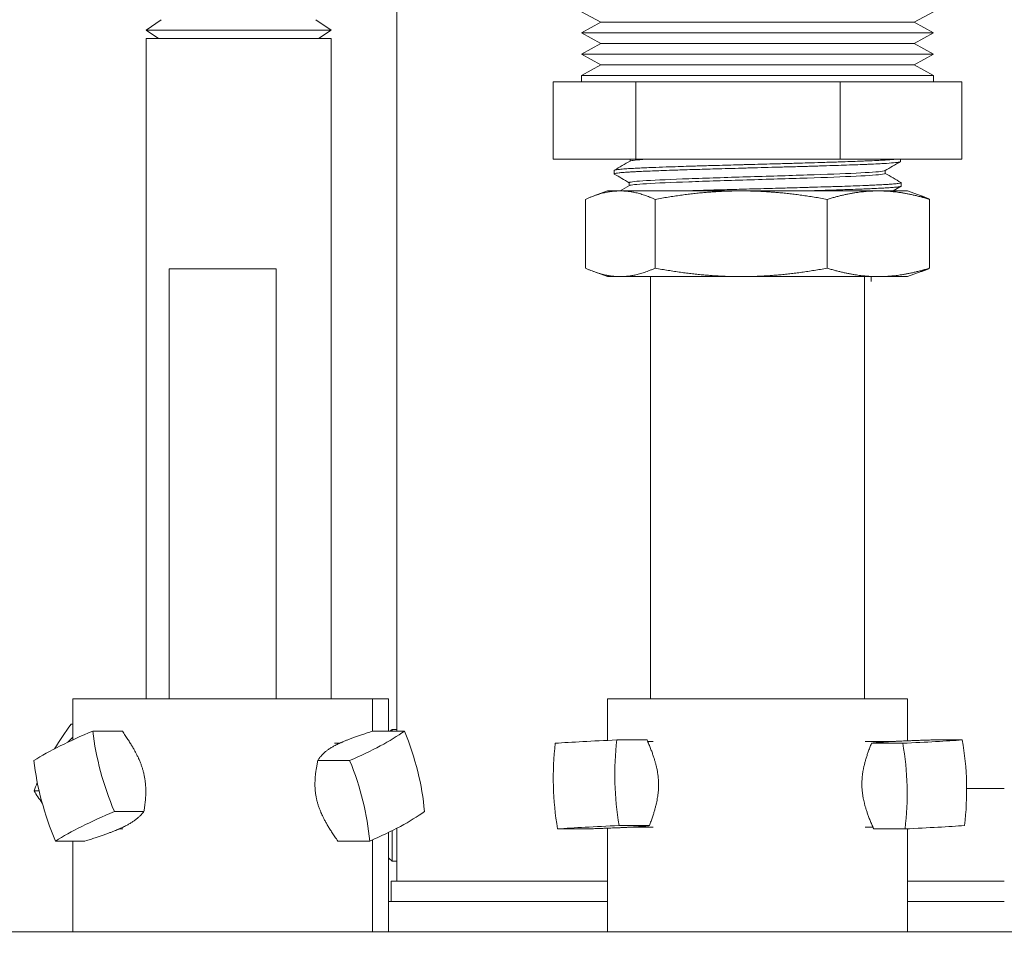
# Model space of a CAD drawing. Header units: inches. Extents: x 1 to 669, y 0 to 417.
# Tile 262 of 317: x 330.21 to 333.08, y 272.82 to 275.57. Entities that reach past the tile are written whole.
import ezdxf

# ---------------------------------------------------------------- set-up
doc = ezdxf.new("R2010")
doc.units = ezdxf.units.IN
doc.header["$LTSCALE"] = 12
doc.header["$MEASUREMENT"] = 0
doc.layers.add('D', color=2, linetype='CONTINUOUS')
doc.layers.add('X', color=1, linetype='CONTINUOUS')
doc.styles.get("Standard").update_dxf_attribs({"font": 'SIMPLEX.SHX', "width": 0.875})
doc.dimstyles.new('STANDARD$0', dxfattribs={"dimscale": 32, "dimtxt": 0.09375, "dimasz": 0.0625, "dimexe": 0.03125, "dimexo": 0.03125, "dimgap": 0.03125, "dimtad": 1, "dimtih": 1, "dimtoh": 1, "dimdec": 4, "dimzin": 12, "dimdsep": 46, "dimlunit": 5, "dimtxsty": 'Standard', "dimcen": -0.03125, "dimclrd": 256, "dimclre": 256, "dimclrt": 256, "dimadec": 0, "dimazin": 0, "dimtfac": 0.875, "dimtdec": 4, "dimtofl": 0, "dimtmove": 0, "dimatfit": 3, "dimfxl": 0, "dimtolj": 1, "dimtzin": 12, "dimlwd": 13, "dimlwe": 13, "dimarcsym": 0})

# ---------------------------------------------------------------- blocks, each defined once
blk = doc.blocks.new('*D70')
at = {"layer": 'D', "lineweight": 13}
for p, q in [((326.4905, 290.2836), (424.5308, 290.2836)), ((423.5308, 288.2836), (423.5308, 251.8455)), ((423.5308, 170.7758), (423.5308, 243.7205)), ((367.385, 168.7758), (424.5308, 168.7758))]:
    blk.add_line(p, q, dxfattribs=at)
at = {"layer": 'D'}
for points in [[(423.1975, 288.2836), (423.8642, 288.2836), (423.5308, 290.2836)], [(423.1975, 170.7758), (423.8642, 170.7758), (423.5308, 168.7758)]]:
    blk.add_solid(points, dxfattribs=at)
at = {"layer": 'D', "insert": (423.5308, 247.783), "char_height": 3, "attachment_point": 5}
blk.add_mtext('\\A1;121{\\H0.875x;\\S1/2;}{}{\\C2;%%p1}', dxfattribs=at)

msp = doc.modelspace()

# ---------------------------------------------------------------- linework, layer by layer
at = {"layer": 'X', "lineweight": 0}
for p, q in [((331.30745, 273.49041), (331.30745, 276.46326)), ((331.90253, 275.55826), (331.84555, 275.58933)), ((332.81657, 275.55826), (332.87355, 275.58933)), ((330.61906, 275.56593), (330.57506, 275.53573)), ((331.07106, 275.56593), (331.11506, 275.53573)), ((331.90253, 275.55826), (331.84555, 275.52719)), ((331.90253, 275.55826), (332.30982, 275.55826)), ((332.30982, 275.55826), (332.81657, 275.55826)), ((332.81657, 275.55826), (332.87355, 275.52719)), ((330.97282, 275.53573), (330.57506, 275.53573)), ((330.61165, 275.51061), (330.57506, 275.53573)), ((331.11506, 275.53573), (330.97282, 275.53573)), ((331.07847, 275.51061), (331.11506, 275.53573)), ((331.84555, 275.52719), (332.30362, 275.52719)), ((331.90253, 275.49613), (331.84555, 275.52719)), ((332.30362, 275.52719), (332.87355, 275.52719)), ((332.81657, 275.49613), (332.87355, 275.52719)), ((331.11506, 275.51061), (330.57506, 275.51061)), ((330.57506, 273.58506), (330.57506, 275.51061)), ((331.11506, 273.58506), (331.11506, 275.51061)), ((331.90253, 275.49613), (331.84555, 275.46506)), ((331.90253, 275.49613), (332.30982, 275.49613)), ((332.30982, 275.49613), (332.81657, 275.49613)), ((332.81657, 275.49613), (332.87355, 275.46506)), ((331.84555, 275.46506), (332.30362, 275.46506)), ((331.90253, 275.434), (331.84555, 275.46506)), ((332.30362, 275.46506), (332.87355, 275.46506)), ((332.81657, 275.434), (332.87355, 275.46506)), ((331.90253, 275.434), (331.84555, 275.40293)), ((331.90253, 275.434), (332.30982, 275.434)), ((332.30982, 275.434), (332.81657, 275.434)), ((332.81657, 275.434), (332.87355, 275.40293)), ((331.84555, 275.40293), (332.87355, 275.40293)), ((331.84555, 275.40293), (331.84555, 275.38446)), ((332.87355, 275.40293), (332.87355, 275.38446)), ((331.76311, 275.38446), (332.00479, 275.38446)), ((331.76311, 275.38446), (331.76311, 275.15946)), ((332.00479, 275.38446), (332.60123, 275.38446)), ((332.00479, 275.38446), (332.00479, 275.15946)), ((332.60123, 275.38446), (332.95599, 275.38446)), ((332.60123, 275.38446), (332.60123, 275.15946)), ((332.95599, 275.38446), (332.95599, 275.15946)), ((332.00479, 275.15946), (331.76311, 275.15946)), ((331.98781, 275.15335), (331.98781, 275.15946)), ((332.60123, 275.15946), (332.00479, 275.15946)), ((332.95599, 275.15946), (332.60123, 275.15946)), ((332.77665, 275.15946), (332.77689, 275.15198)), ((331.94141, 275.12627), (331.9411, 275.11624)), ((332.73235, 275.11733), (332.73235, 275.12595)), ((331.98559, 275.08192), (331.98559, 275.09055)), ((332.7788, 275.09052), (332.77911, 275.08055)), ((331.92205, 275.06646), (331.88156, 275.05172)), ((331.92205, 275.06646), (331.95911, 275.06646)), ((331.95884, 275.06646), (331.98609, 275.08221)), ((331.95911, 275.06646), (332.31195, 275.06646)), ((332.31195, 275.06646), (332.71238, 275.06646)), ((332.71238, 275.06646), (332.79705, 275.06646)), ((332.77863, 275.07999), (332.75522, 275.06646)), ((332.79705, 275.06646), (332.83754, 275.05172)), ((331.85737, 275.04183), (331.85737, 274.84109)), ((332.06086, 275.04183), (332.06086, 274.84109)), ((332.56304, 275.04183), (332.56304, 274.84109)), ((332.86173, 275.04183), (332.86173, 274.84109)), ((330.91122, 274.83876), (330.64261, 274.83876)), ((330.64261, 274.83876), (330.64261, 273.58506)), ((330.95511, 274.83876), (330.91122, 274.83876)), ((330.95511, 274.83876), (330.95511, 273.58506)), ((331.92205, 274.81646), (331.88156, 274.8312)), ((332.79705, 274.81646), (332.83754, 274.8312)), ((331.92205, 274.81646), (331.95911, 274.81646)), ((331.95911, 274.81646), (332.31195, 274.81646)), ((332.04705, 274.81646), (332.04705, 273.58506)), ((332.31195, 274.81646), (332.71238, 274.81646)), ((332.67205, 274.81646), (332.67205, 273.58506)), ((332.69141, 274.81646), (332.69141, 274.80224)), ((332.71238, 274.81646), (332.79705, 274.81646)), ((330.49742, 273.58506), (330.36136, 273.58506)), ((330.36136, 273.58506), (330.36136, 273.46495)), ((331.23636, 273.58506), (330.49742, 273.58506)), ((331.23636, 273.58506), (331.23636, 273.49041)), ((331.28256, 273.58506), (331.23636, 273.58506)), ((331.28256, 273.49041), (331.28256, 273.58506)), ((332.79705, 273.58506), (331.92205, 273.58506)), ((331.92205, 273.46354), (331.92205, 273.58506)), ((332.79705, 273.46225), (332.79705, 273.58506)), ((330.35689, 273.51079), (330.36136, 273.51079)), ((330.41975, 273.49041), (330.50607, 273.49041)), ((331.32921, 273.49041), (331.2363, 273.49041)), ((331.29316, 273.49526), (331.29316, 273.49041)), ((331.30745, 273.49526), (331.29316, 273.49526)), ((331.1253, 273.45508), (331.13992, 273.45508)), ((331.9491, 273.46478), (332.03723, 273.46478)), ((332.05551, 273.46006), (332.03929, 273.46006)), ((332.67414, 273.46006), (332.74952, 273.46006)), ((332.78346, 273.45515), (332.69227, 273.45515)), ((332.95707, 273.46478), (332.86588, 273.46478)), ((331.16941, 273.40453), (331.0765, 273.40453)), ((330.24837, 273.31588), (330.26318, 273.31588)), ((333.07995, 273.32287), (332.97005, 273.32287)), ((330.48267, 273.25563), (330.56899, 273.25563)), ((330.50758, 273.20508), (330.49621, 273.20508)), ((331.28256, 272.90506), (331.28256, 273.19489)), ((331.29316, 273.20015), (331.29316, 273.12581)), ((331.30745, 273.05326), (331.30745, 273.20747)), ((331.77638, 273.20534), (331.86451, 273.20534)), ((331.92205, 272.90506), (331.92205, 273.2074)), ((331.95602, 273.21496), (332.04415, 273.21496)), ((332.05551, 273.21006), (331.98278, 273.21006)), ((332.67414, 273.21006), (332.69684, 273.21006)), ((332.79015, 273.20534), (332.69896, 273.20534)), ((332.79705, 272.90506), (332.79705, 273.20565)), ((330.31067, 273.16974), (330.39699, 273.16974)), ((330.36136, 273.16974), (330.36136, 272.90506)), ((331.22787, 273.16974), (331.13496, 273.16974)), ((331.23636, 273.17346), (331.23636, 272.90506)), ((331.29316, 273.12581), (331.29316, 273.11126)), ((331.30745, 273.11126), (331.29316, 273.11126)), ((331.54045, 273.05326), (331.29045, 273.05326)), ((331.29045, 272.99326), (331.29045, 273.05326)), ((331.54045, 273.05326), (331.92205, 273.05326)), ((332.79705, 273.05326), (333.07995, 273.05326)), ((331.92205, 272.99326), (331.28256, 272.99326)), ((333.07995, 272.99326), (332.79705, 272.99326)), ((340.45495, 272.90506), (326.57995, 272.90506))]:
    msp.add_line(p, q, dxfattribs=at)
for start, end in [(130.89545, 132.53722), (225.85916, 229.10455)]:
    msp.add_arc((331.45945, 273.30326), 0.254, start, end, dxfattribs=at)
at = {"layer": 'X', "lineweight": 0, "extrusion": (1.04735e-15, -4.84521e-17, -1)}
msp.add_ellipse((330.73097, 273.41334), major_axis=(0.45976, 0.39673), ratio=0.5619584, start_param=-2.0939466, end_param=-1.940715, dxfattribs=at)
at = {"layer": 'X', "lineweight": 0}
for centre, major_axis, ratio, start_param, end_param in [((330.73823, 273.44747), (-0.58657, -0.1572), 0.233835, -1.0606942, -0.6460507), ((330.92308, 273.37302), (-0.28749, 0.53491), 0.6880216, -2.1323021, -1.7176586), ((330.74388, 273.43251), (-0.52554, -0.30428), 0.4340734, -1.0333, -0.9951851), ((332.1859, 273.33025), (0.03248, -0.6064), 0.6944214, -1.8152987, -1.4006551), ((332.27226, 273.45996), (-0.60704, -0.01681), 0.0267478, -1.0101571, -0.5955136), ((332.53309, 273.33987), (-0.03361, 0.60634), 0.7185384, -1.8179234, -1.4032798), ((330.68369, 273.28714), (0.27129, -0.5433), 0.6392189, -2.0870769, -1.6724333), ((330.8724, 273.21269), (0.58928, 0.14672), 0.2516876, -0.9873315, -0.5726879), ((332.44963, 273.21015), (0.60705, 0.01625), 0.0276768, -0.9760236, -0.5613801)]:
    msp.add_ellipse(centre, major_axis=major_axis, ratio=ratio, start_param=start_param, end_param=end_param, dxfattribs=at)
at = {"layer": 'X', "lineweight": 0, "extrusion": (1.04092e-15, 2.48986e-18, -1)}
msp.add_ellipse((330.8557, 273.37302), major_axis=(-0.27129, 0.5433), ratio=0.6392189, start_param=-1.4691593, end_param=-1.0545158, dxfattribs=at)
at = {"layer": 'X', "lineweight": 0, "extrusion": (1.09261e-15, -1.83339e-16, -1)}
msp.add_ellipse((330.81394, 273.44747), major_axis=(-0.58928, -0.14672), ratio=0.2516876, start_param=-2.5689047, end_param=-2.1542612, dxfattribs=at)
at = {"layer": 'X', "lineweight": 0, "extrusion": (1.08393e-15, 1.62193e-18, -1)}
msp.add_ellipse((332.36553, 273.33987), major_axis=(-0.03248, 0.6064), ratio=0.6944214, start_param=-1.7409375, end_param=-1.326294, dxfattribs=at)
at = {"layer": 'X', "lineweight": 0, "extrusion": (9.62613e-16, 9.77096e-16, -1)}
msp.add_ellipse((332.44295, 273.45996), major_axis=(-0.60705, -0.01625), ratio=0.0276768, start_param=-2.5802126, end_param=-2.165569, dxfattribs=at)
at = {"layer": 'X', "lineweight": 0, "extrusion": (1.04755e-15, -3.59556e-19, -1)}
msp.add_ellipse((332.35949, 273.33025), major_axis=(0.03361, -0.60634), ratio=0.7185384, start_param=-1.7383128, end_param=-1.3236693, dxfattribs=at)
at = {"layer": 'X', "lineweight": 0, "extrusion": (9.63872e-16, -2.45746e-17, -1)}
msp.add_ellipse((330.76327, 273.28714), major_axis=(0.28749, -0.53491), ratio=0.6880216, start_param=-1.4239341, end_param=-1.0092905, dxfattribs=at)
at = {"layer": 'X', "lineweight": 0, "extrusion": (1.03861e-15, -1.68404e-17, -1)}
msp.add_ellipse((330.73097, 273.41334), major_axis=(0.45976, 0.39673), ratio=0.5619584, start_param=-2.3553586, end_param=-2.3026537, dxfattribs=at)
at = {"layer": 'X', "lineweight": 0, "extrusion": (1.06185e-15, 4.17811e-17, -1)}
msp.add_ellipse((330.74426, 273.2376), major_axis=(-0.53057, 0.29541), ratio=0.4513955, start_param=-0.7755679, end_param=-0.6822182, dxfattribs=at)
at = {"layer": 'X', "lineweight": 0, "extrusion": (1.01696e-15, 1.85699e-17, -1)}
msp.add_ellipse((330.80115, 273.21269), major_axis=(0.58657, 0.1572), ratio=0.233835, start_param=-2.495542, end_param=-2.0808985, dxfattribs=at)
at = {"layer": 'X', "lineweight": 0, "extrusion": (9.96044e-16, -2.50167e-16, -1)}
msp.add_ellipse((332.27918, 273.21015), major_axis=(0.60704, 0.01681), ratio=0.0267478, start_param=-2.5460791, end_param=-2.1314355, dxfattribs=at)
at = {"layer": 'X', "lineweight": 0}
for points, knots in [([(331.94141, 275.12627), (331.94142, 275.12643), (331.94154, 275.12658), (331.94208, 275.12693), (331.94258, 275.12713), (331.94559, 275.12798), (331.95011, 275.12864), (331.96148, 275.12979), (331.96724, 275.13028), (331.9799, 275.13118), (331.98653, 275.13161), (331.99924, 275.13232), (332.00498, 275.13261), (332.02376, 275.13352), (332.03799, 275.13413), (332.06601, 275.13525), (332.07924, 275.13575), (332.10449, 275.13666), (332.11621, 275.13706), (332.13351, 275.13763), (332.13874, 275.1378), (332.1536, 275.13826), (332.1634, 275.13856), (332.18742, 275.13928), (332.20182, 275.13969), (332.22728, 275.14043), (332.23819, 275.14074), (332.2705, 275.14167), (332.29219, 275.14229), (332.31411, 275.14289)], [-6.6876532, -6.6876532, -6.6876532, -6.6876532, -6.64397, -6.64397, -6.5885189, -6.5885189, -6.3995064, -6.3995064, -6.2658954, -6.2658954, -6.1503187, -6.1503187, -6.0661211, -6.0661211, -5.8912912, -5.8912912, -5.7528423, -5.7528423, -5.6416996, -5.6416996, -5.5945698, -5.5945698, -5.5094537, -5.5094537, -5.3901245, -5.3901245, -5.3029018, -5.3029018, -5.1348224, -5.1348224, -5.1348224, -5.1348224]), ([(332.04541, 275.15946), (332.04165, 275.15924), (332.03806, 275.15903), (332.00725, 275.15709), (331.9913, 275.15537), (331.98832, 275.15364)], [0.8037678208, 0.8037678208, 0.8037678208, 0.8037678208, 0.8046875, 0.8046875, 0.8120616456, 0.8120616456, 0.8120616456, 0.8120616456]), ([(332.77689, 275.15198), (332.77689, 275.15184), (332.77679, 275.15169), (332.77603, 275.15113), (332.77467, 275.15071), (332.77128, 275.15006), (332.76979, 275.14983), (332.76634, 275.14937), (332.76438, 275.14915), (332.7556, 275.14825), (332.74686, 275.14759), (332.73057, 275.14656), (332.72454, 275.14621), (332.70994, 275.14542), (332.70112, 275.14498), (332.68745, 275.14436), (332.6832, 275.14417), (332.6769, 275.14391), (332.67495, 275.14383), (332.66405, 275.14338), (332.65463, 275.14302), (332.63402, 275.14227), (332.62277, 275.14187), (332.60127, 275.14114), (332.59117, 275.1408), (332.56791, 275.14005), (332.55462, 275.13963), (332.53422, 275.139), (332.52739, 275.13879), (332.51553, 275.13844), (332.51053, 275.1383), (332.49577, 275.13788), (332.4859, 275.1376), (332.46154, 275.13692), (332.44694, 275.13652), (332.42191, 275.13583), (332.41158, 275.13555), (332.3874, 275.13488), (332.37353, 275.13449), (332.35011, 275.13384), (332.34057, 275.13358), (332.32537, 275.13316), (332.31972, 275.13301), (332.31408, 275.13286)], [-6.6549667, -6.6549667, -6.6549667, -6.6549667, -6.6143115, -6.6143115, -6.5002494, -6.5002494, -6.4354389, -6.4354389, -6.3716599, -6.3716599, -6.1810897, -6.1810897, -6.0837823, -6.0837823, -5.9637139, -5.9637139, -5.9118592, -5.9118592, -5.8891395, -5.8891395, -5.7859768, -5.7859768, -5.6740038, -5.6740038, -5.5805722, -5.5805722, -5.4649127, -5.4649127, -5.4078775, -5.4078775, -5.3669219, -5.3669219, -5.2877411, -5.2877411, -5.1735476, -5.1735476, -5.0940386, -5.0940386, -4.9883179, -4.9883179, -4.9155399, -4.9155399, -4.8722773, -4.8722773, -4.8722773, -4.8722773]), ([(332.31411, 275.14289), (332.31863, 275.14301), (332.32316, 275.14314), (332.33566, 275.14347), (332.34365, 275.14369), (332.36349, 275.14422), (332.37534, 275.14453), (332.39857, 275.14516), (332.40993, 275.14547), (332.43634, 275.14619), (332.45132, 275.14662), (332.47717, 275.14736), (332.48813, 275.14768), (332.50455, 275.14816), (332.51013, 275.14832), (332.52946, 275.14889), (332.54295, 275.14929), (332.57158, 275.15015), (332.58656, 275.15062), (332.62132, 275.15178), (332.64039, 275.15248), (332.6629, 275.15337), (332.66778, 275.15357), (332.67753, 275.15398), (332.68238, 275.15418), (332.69672, 275.1548), (332.70566, 275.15522), (332.71731, 275.15581), (332.72061, 275.15599), (332.72657, 275.15632), (332.72926, 275.15647), (332.74227, 275.15726), (332.75096, 275.1579), (332.76105, 275.15884), (332.76386, 275.15915), (332.76631, 275.15945), (332.76636, 275.15945), (332.76641, 275.15946)], [-1.5463011, -1.5463011, -1.5463011, -1.5463011, -1.5116326, -1.5116326, -1.4507129, -1.4507129, -1.3603681, -1.3603681, -1.2733019, -1.2733019, -1.156775, -1.156775, -1.0694206, -1.0694206, -1.0239185, -1.0239185, -0.9105058, -0.9105058, -0.7763871, -0.7763871, -0.5854902, -0.5854902, -0.5307942, -0.5307942, -0.4729957, -0.4729957, -0.354274, -0.354274, -0.3046452, -0.3046452, -0.2609449, -0.2609449, -0.0844887, -0.0844887, -0.0016252, -0.0016252, -0.000001, -0.000001, -0.000001, -0.000001]), ([(332.31408, 275.13286), (332.2879, 275.13215), (332.26204, 275.13145), (332.22641, 275.13045), (332.2161, 275.13015), (332.18583, 275.12925), (332.16637, 275.12865), (332.14282, 275.1279), (332.13797, 275.12775), (332.1256, 275.12735), (332.11819, 275.12711), (332.09946, 275.12648), (332.08842, 275.1261), (332.06933, 275.12541), (332.06111, 275.1251), (332.04364, 275.1244), (332.03456, 275.12401), (332.01931, 275.12331), (332.01295, 275.123), (332.00308, 275.1225), (331.99936, 275.1223), (331.99128, 275.12186), (331.98701, 275.12161), (331.97683, 275.12099), (331.9713, 275.12061), (331.96249, 275.11992), (331.959, 275.11961), (331.9522, 275.11891), (331.94914, 275.11852), (331.94498, 275.11782), (331.9436, 275.11752), (331.94204, 275.11702), (331.9416, 275.11682), (331.94103, 275.11637), (331.94101, 275.11613), (331.94137, 275.11582), (331.94145, 275.11577), (331.94154, 275.11572)], [-1.6035678, -1.6035678, -1.6035678, -1.6035678, -1.402829, -1.402829, -1.3195557, -1.3195557, -1.1548168, -1.1548168, -1.1114474, -1.1114474, -1.0427776, -1.0427776, -0.9339973, -0.9339973, -0.8460223, -0.8460223, -0.7385346, -0.7385346, -0.6536637, -0.6536637, -0.598871, -0.598871, -0.5289864, -0.5289864, -0.4210064, -0.4210064, -0.3332296, -0.3332296, -0.2247353, -0.2247353, -0.1407527, -0.1407527, -0.0861996, -0.0861996, -0.0156586, -0.0156586, -0.000001, -0.000001, -0.000001, -0.000001]), ([(332.73183, 275.12565), (332.73082, 275.12507), (332.72836, 275.12449), (332.7121, 275.12208), (332.68538, 275.12025), (332.60912, 275.1166), (332.55966, 275.11477), (332.44915, 275.11112), (332.3882, 275.10929), (332.2686, 275.10564), (332.21006, 275.10381), (332.10863, 275.10016), (332.06583, 275.09833), (332.00571, 275.09468), (331.98844, 275.09285), (331.98569, 275.09087), (331.98559, 275.09071), (331.98559, 275.09055)], [0.864695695, 0.864695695, 0.864695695, 0.864695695, 0.8671875, 0.8671875, 0.875, 0.875, 0.8828125, 0.8828125, 0.890625, 0.890625, 0.8984375, 0.8984375, 0.90625, 0.90625, 0.9140625, 0.9140625, 0.914735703, 0.914735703, 0.914735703, 0.914735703]), ([(332.73235, 275.11733), (332.73235, 275.11654), (332.72972, 275.11576), (332.7121, 275.11315), (332.68538, 275.11132), (332.60912, 275.10767), (332.55966, 275.10584), (332.44915, 275.10219), (332.3882, 275.10036), (332.2686, 275.09671), (332.21006, 275.09488), (332.10863, 275.09123), (332.06583, 275.0894), (332.00636, 275.08579), (331.98919, 275.084), (331.98609, 275.08221)], [0.863834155, 0.863834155, 0.863834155, 0.863834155, 0.8671875, 0.8671875, 0.875, 0.875, 0.8828125, 0.8828125, 0.890625, 0.890625, 0.8984375, 0.8984375, 0.90625, 0.90625, 0.913895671, 0.913895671, 0.913895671, 0.913895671]), ([(332.31387, 275.07146), (332.31843, 275.07158), (332.323, 275.07171), (332.35001, 275.07244), (332.37255, 275.07303), (332.40639, 275.07394), (332.41775, 275.07424), (332.44482, 275.07499), (332.46043, 275.07543), (332.48635, 275.07617), (332.49677, 275.07648), (332.51299, 275.07695), (332.51887, 275.07713), (332.53795, 275.07769), (332.55089, 275.07807), (332.5783, 275.0789), (332.59261, 275.07935), (332.61763, 275.08019), (332.62851, 275.08057), (332.65214, 275.08144), (332.66459, 275.08194), (332.68094, 275.08262), (332.68555, 275.08282), (332.70609, 275.08371), (332.72022, 275.0844), (332.73801, 275.08544), (332.74331, 275.08579), (332.7544, 275.0866), (332.75978, 275.08707), (332.76651, 275.08777), (332.76857, 275.08802), (332.77291, 275.08861), (332.77489, 275.08895), (332.77774, 275.08964), (332.77856, 275.08999), (332.77884, 275.0905), (332.7788, 275.09066), (332.77858, 275.09089), (332.77847, 275.09097), (332.77834, 275.09105)], [-1.8405432, -1.8405432, -1.8405432, -1.8405432, -1.8055658, -1.8055658, -1.6340193, -1.6340193, -1.5467229, -1.5467229, -1.4247587, -1.4247587, -1.341069, -1.341069, -1.2926958, -1.2926958, -1.1828619, -1.1828619, -1.0535048, -1.0535048, -0.9468978, -0.9468978, -0.81186, -0.81186, -0.756633, -0.756633, -0.5573326, -0.5573326, -0.4605652, -0.4605652, -0.3323175, -0.3323175, -0.2644675, -0.2644675, -0.1667226, -0.1667226, -0.0656936, -0.0656936, -0.021936, -0.021936, -0.000001, -0.000001, -0.000001, -0.000001]), ([(332.14045, 275.06646), (332.16674, 275.06729), (332.19472, 275.06809), (332.23464, 275.06923), (332.24555, 275.06954), (332.27541, 275.07039), (332.29456, 275.07093), (332.31387, 275.07146)], [-0.46953795, -0.46953795, -0.46953795, -0.46953795, -0.23475978, -0.23475978, -0.14807996, -0.14807996, -0.000001, -0.000001, -0.000001, -0.000001]), ([(332.77911, 275.08055), (332.77911, 275.08043), (332.77904, 275.0803), (332.7786, 275.07993), (332.77803, 275.07968), (332.77602, 275.0791), (332.77435, 275.07877), (332.77089, 275.07825), (332.76946, 275.07806), (332.76546, 275.0776), (332.7627, 275.07732), (332.75502, 275.07665), (332.7497, 275.07625), (332.73903, 275.07553), (332.73401, 275.07522), (332.72203, 275.07453), (332.71489, 275.07415), (332.7014, 275.07348), (332.69529, 275.0732), (332.68467, 275.07273), (332.68033, 275.07255), (332.66866, 275.07208), (332.66113, 275.07179), (332.64308, 275.07111), (332.63235, 275.07073), (332.61303, 275.07007), (332.60466, 275.06978), (332.57933, 275.06894), (332.56178, 275.06838), (332.53791, 275.06765), (332.53218, 275.06748), (332.51666, 275.06702), (332.50676, 275.06674), (332.49672, 275.06646)], [-6.2196921, -6.2196921, -6.2196921, -6.2196921, -6.1843602, -6.1843602, -6.116405, -6.116405, -6.0244079, -6.0244079, -5.9711967, -5.9711967, -5.8921211, -5.8921211, -5.7771015, -5.7771015, -5.6900531, -5.6900531, -5.5851087, -5.5851087, -5.5063103, -5.5063103, -5.4544153, -5.4544153, -5.370844, -5.370844, -5.2616702, -5.2616702, -5.1823551, -5.1823551, -5.0278451, -5.0278451, -4.9797978, -4.9797978, -4.8988305, -4.8988305, -4.8988305, -4.8988305])]:
    msp.add_open_spline(points, degree=3, knots=knots, dxfattribs=at)
for points in [[(331.94187, 275.12679), (331.95735, 275.13574), (331.97284, 275.14469), (331.98832, 275.15364)], [(332.77641, 275.15142), (332.76155, 275.14283), (332.74669, 275.13424), (332.73183, 275.12565)], [(331.98559, 275.09025), (331.97091, 275.09874), (331.95622, 275.10723), (331.94154, 275.11572)], [(332.73235, 275.11763), (332.74768, 275.10877), (332.76301, 275.09991), (332.77834, 275.09105)]]:
    msp.add_open_spline(points, degree=3, dxfattribs=at)
for points, weights in [([(331.85737, 275.04183), (331.91189, 275.06646), (331.95911, 275.06646)], [1.77158221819, 1.90861457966, 1.90861457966]), ([(331.95911, 275.06646), (332.00633, 275.06646), (332.06086, 275.04183)], [1.90861457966, 1.90861457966, 1.77158221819]), ([(332.06086, 275.04183), (332.19542, 275.06646), (332.31195, 275.06646)], [1.77158221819, 1.90861457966, 1.90861457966]), ([(332.31195, 275.06646), (332.42848, 275.06646), (332.56304, 275.04183)], [1.90861457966, 1.90861457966, 1.77158221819]), ([(332.56304, 275.04183), (332.64307, 275.06646), (332.71238, 275.06646)], [1.77158221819, 1.90861457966, 1.90861457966]), ([(332.71238, 275.06646), (332.7817, 275.06646), (332.86173, 275.04183)], [1.90861457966, 1.90861457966, 1.77158221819]), ([(332.86173, 275.04183), (332.8493, 275.04744), (332.83754, 275.05172)], [1.77158221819, 1.80105905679, 1.82419517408]), ([(331.95911, 274.81646), (331.91189, 274.81646), (331.85737, 274.84109)], [1.90861457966, 1.90861457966, 1.77158221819]), ([(332.06086, 274.84109), (332.00633, 274.81646), (331.95911, 274.81646)], [1.77158221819, 1.90861457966, 1.90861457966]), ([(332.31195, 274.81646), (332.19542, 274.81646), (332.06086, 274.84109)], [1.90861457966, 1.90861457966, 1.77158221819]), ([(332.56304, 274.84109), (332.42848, 274.81646), (332.31195, 274.81646)], [1.77158221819, 1.90861457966, 1.90861457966]), ([(332.71238, 274.81646), (332.64307, 274.81646), (332.56304, 274.84109)], [1.90861457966, 1.90861457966, 1.77158221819]), ([(332.86173, 274.84109), (332.7817, 274.81646), (332.71238, 274.81646)], [1.77158221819, 1.90861457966, 1.90861457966]), ([(332.83754, 274.8312), (332.8493, 274.83548), (332.86173, 274.84109)], [1.82419517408, 1.80105905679, 1.77158221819]), ([(330.50607, 273.49041), (330.55407, 273.42165), (330.5671, 273.37302)], [1.70765438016, 2.06132118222, 2.06132118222]), ([(331.12457, 273.44747), (331.15767, 273.46526), (331.2363, 273.49041)], [2.06132118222, 2.06132118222, 1.70765438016]), ([(331.0765, 273.40453), (331.09147, 273.42968), (331.12457, 273.44747)], [1.70765438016, 2.06132118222, 2.06132118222]), ([(332.03723, 273.46478), (332.06945, 273.39161), (332.07088, 273.33987)], [1.70765438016, 2.06132118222, 2.06132118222]), ([(332.66437, 273.33025), (332.66299, 273.38198), (332.69227, 273.45515)], [2.06132118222, 2.06132118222, 1.70765438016]), ([(332.69227, 273.45515), (332.71188, 273.45797), (332.74783, 273.45996)], [1.70765438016, 2.06132118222, 2.06132118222]), ([(332.74783, 273.45996), (332.78379, 273.46196), (332.86588, 273.46478)], [2.06132118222, 2.06132118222, 1.70765438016]), ([(331.0739, 273.28714), (331.06179, 273.33576), (331.0765, 273.40453)], [2.06132118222, 2.06132118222, 1.70765438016]), ([(330.5671, 273.37302), (330.58013, 273.3244), (330.56899, 273.25563)], [2.06132118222, 2.06132118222, 1.70765438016]), ([(332.07088, 273.33987), (332.07231, 273.28813), (332.04415, 273.21496)], [2.06132118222, 2.06132118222, 1.70765438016]), ([(332.69896, 273.20534), (332.66576, 273.27851), (332.66437, 273.33025)], [1.70765438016, 2.06132118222, 2.06132118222]), ([(331.13496, 273.16974), (331.08601, 273.23851), (331.0739, 273.28714)], [1.70765438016, 2.06132118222, 2.06132118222]), ([(330.56899, 273.25563), (330.54818, 273.23047), (330.51256, 273.21269)], [1.70765438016, 2.06132118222, 2.06132118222]), ([(330.51256, 273.21269), (330.47694, 273.1949), (330.39699, 273.16974)], [2.06132118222, 2.06132118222, 1.70765438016]), ([(331.98452, 273.21015), (331.94732, 273.20816), (331.86451, 273.20534)], [2.06132118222, 2.06132118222, 1.70765438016]), ([(332.04415, 273.21496), (332.02173, 273.21214), (331.98452, 273.21015)], [1.70765438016, 2.06132118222, 2.06132118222])]:
    msp.add_rational_spline(points, weights, degree=2, dxfattribs=at)

# ---------------------------------------------------------------- dimensions: what is measured, and where the dimension line sits
at = {"layer": 'D'}
dim = msp.add_linear_dim(base=(423.53082, 168.77576), p1=(325.49053, 290.28358), p2=(366.38499, 168.77576), angle=90, text='<>{}{\\C2;%%p1}', dimstyle='STANDARD$0', override={"dimdec": 1, "dimtp": 1, "dimtm": 1, "dimarcsym": 1}, dxfattribs=at)
dim.commit()
dim.dimension.update_dxf_attribs({"geometry": '*D70', "text_midpoint": (423.53082, 247.78297), "dimtype": 160})

doc.saveas('drawing.dxf')
